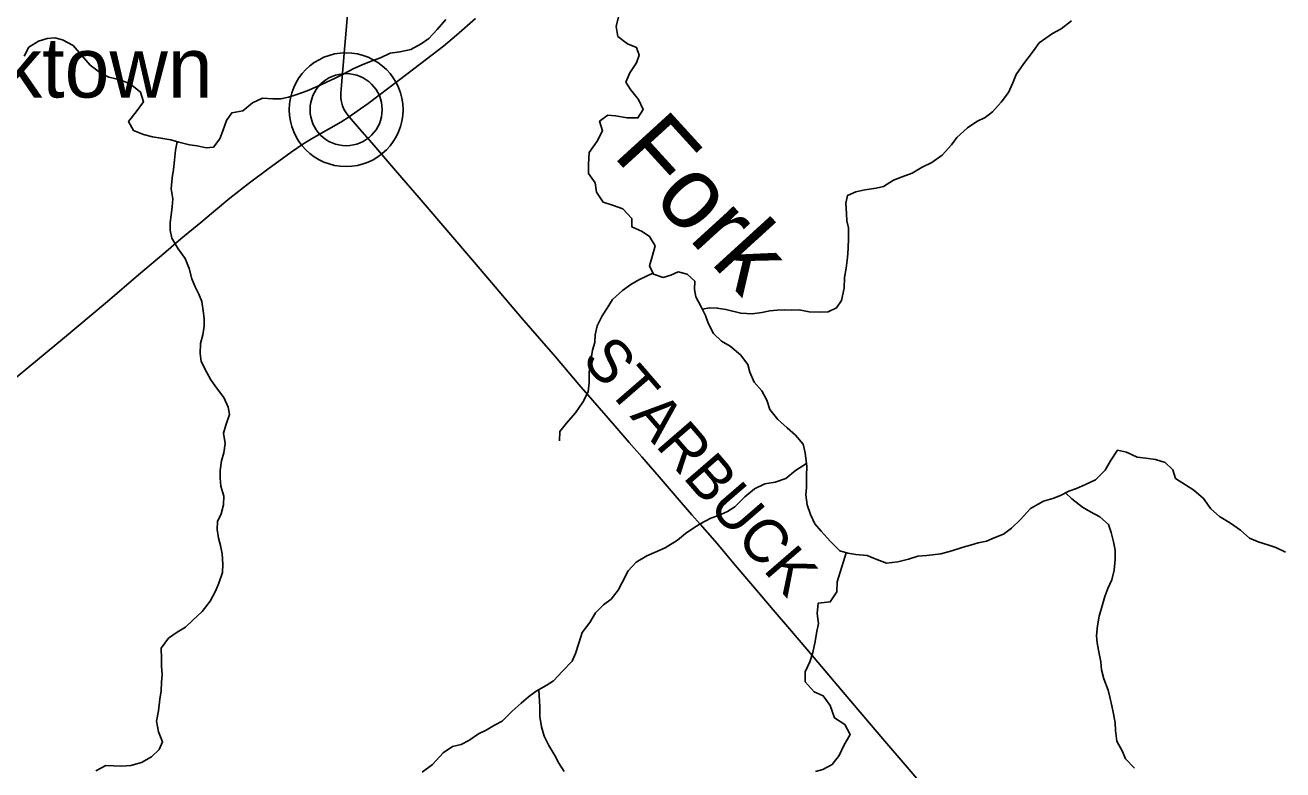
# Model space of a CAD drawing. Extents: x 1442749 to 1756758, y 235267 to 677782.
# Drawn here: x 1603104 to 1611789, y 535753 to 540898 of the extents above; entities that cross this region are included whole.
import ezdxf

# ---------------------------------------------------------------- set-up
doc = ezdxf.new("R2010")
doc.units = 0
for name, color, linetype in [('GM_X_County_Road', 7, 'Continuous'), ('GM_X_County_Road_Text', 7, 'Continuous'), ('GM_X_Major_River', 7, 'Continuous'), ('GM_X_Major_River_Text', 7, 'Continuous'), ('GM_X_Minor_River', 7, 'Continuous'), ('GM_X_Unincorporated', 7, 'Continuous'), ('GM_X_Unincorporated_Location', 7, 'Continuous'), ('GM_X_Unincorporated_Text', 7, 'Continuous')]:
    doc.layers.add(name, color=color, linetype=linetype)

msp = doc.modelspace()

# ---------------------------------------------------------------- linework, layer by layer
at = {"layer": 'GM_X_County_Road'}
for points in [[(1605342.1, 540263.1), (1605319.8, 540290.7), (1605306.9, 540312.7), (1605295.6, 540339.3), (1605287.7, 540367), (1605284.3, 540392.4), (1605283.7, 540427.9), (1605287.4, 540483.3), (1605311.5, 540757.8), (1605324.4, 540914.8), (1605345.9, 541202.7), (1605358.4, 541366.2), (1605376.2, 541572.1), (1605398.6, 541830.3), (1605414, 542003.4), (1605434.7, 542202.5), (1605452.1, 542388.7), (1605487.7, 542780.9), (1605500.1, 542974.1), (1605522.9, 543311.2), (1605531, 543417)], [(1605342.1, 540263.1), (1605358, 540275.1), (1605420.1, 540318.3), (1605473.2, 540356.9), (1605549.2, 540413.9), (1605739.2, 540559.5), (1605875.5, 540662.2), (1605991.7, 540753.4), (1606082.8, 540828.8), (1606212.7, 540944.6)], [(1603042.6, 538463.2), (1603135.7, 538541.1), (1603360.6, 538727.3), (1603673, 538988.2), (1603887.1, 539171.7), (1604074.9, 539330.5), (1604179.4, 539420.1), (1604318.1, 539535.1), (1604403.4, 539607.6), (1604517.3, 539701.9), (1604653.5, 539807.4), (1604779.6, 539902.9), (1604941.4, 540020.6), (1605022.4, 540076), (1605080.5, 540112.6), (1605198.1, 540177.8), (1605283.7, 540227.2), (1605342.1, 540263.1)], [(1609356.5, 535581.3), (1609193.9, 535770.2), (1609026.1, 535967.6), (1608855.6, 536167.2), (1608715.7, 536332.4), (1608604.1, 536465.7), (1608502.5, 536586.1), (1608383.4, 536726), (1608270.4, 536858.2), (1608167.8, 536977.6), (1608006.4, 537167.6), (1607949, 537235), (1607882.2, 537315.9), (1607814.9, 537392.3), (1607765.1, 537448.9), (1607706.7, 537515.5), (1607633.7, 537599.8), (1607482.1, 537776.5), (1607362.7, 537916.1), (1607276, 538014.7), (1607176.7, 538128.3), (1607021.4, 538306.1), (1606926.8, 538415.1), (1606765.2, 538605), (1606656.6, 538732.3), (1606532.5, 538876.5), (1606206.6, 539258.3), (1605837.5, 539689.5), (1605661.9, 539893.4), (1605496.9, 540084.7), (1605413.4, 540181.8), (1605342.1, 540263.1)]]:
    msp.add_lwpolyline(points, dxfattribs=at)
at = {"layer": 'GM_X_Major_River'}
for points in [[(1603096.1, 540683), (1603129.5, 540744.5), (1603196.6, 540787.3), (1603255.1, 540806.1), (1603309.3, 540809), (1603361.1, 540795.8), (1603436.4, 540756.1), (1603493.1, 540690.7), (1603553.7, 540621.2), (1603626.7, 540565.5), (1603682.2, 540538.2), (1603759.9, 540520.5), (1603829.5, 540492.9), (1603900.4, 540435.2), (1603921, 540368.6), (1603871.4, 540299.4), (1603817.8, 540232.3), (1603852.5, 540169.3), (1603922, 540141.8), (1603983.8, 540126.4), (1604041.7, 540117.2), (1604109.6, 540105.7), (1604165.4, 540088.5), (1604239.1, 540070.8), (1604291.1, 540063.7), (1604354.9, 540050.3), (1604405.1, 540055.3), (1604448.5, 540112.6), (1604469.7, 540166.3), (1604493.3, 540238.1), (1604530.6, 540291.5), (1604607, 540306), (1604674.4, 540360.7), (1604743.2, 540393.4), (1604815.3, 540387.9), (1604869.4, 540388.8), (1604921.7, 540399.7), (1604974.2, 540416.6), (1605051, 540443.1), (1605119.8, 540473.8), (1605184.5, 540502.5), (1605241.2, 540529.4), (1605304.1, 540562.2), (1605368.9, 540595), (1605435.8, 540625.7), (1605500.4, 540650.4), (1605557, 540671.3), (1605623.9, 540704), (1605692.2, 540712.6), (1605766.7, 540729.1), (1605837.7, 540767.8), (1605890.6, 540804.8), (1605950.1, 540867.7), (1606009.8, 540936.7)], [(1607200.7, 540955.8), (1607185.2, 540887.9), (1607195.7, 540819.4), (1607262.7, 540767.8), (1607326.3, 540742.4), (1607345.2, 540689.8), (1607326, 540638), (1607280.4, 540568.8), (1607250.9, 540503.1), (1607283.9, 540452.3), (1607338.5, 540384.9), (1607371, 540313.9), (1607335.7, 540256.5), (1607261.6, 540258), (1607181.7, 540271.8), (1607127.7, 540274.9)], [(1607127.7, 540274.9), (1607070.6, 540234), (1607091.2, 540167.3), (1607053.6, 540095.8), (1606997.8, 540018.7), (1606994, 539936.5), (1606994.6, 539872.3), (1607041.2, 539807.1), (1607049.9, 539744.7), (1607094.4, 539673.5), (1607166.1, 539651.9), (1607231.7, 539628.4), (1607292.4, 539560.9), (1607293.2, 539504.7), (1607364.6, 539471.1), (1607416, 539437.9), (1607454.6, 539372.9), (1607437.1, 539305), (1607415.5, 539235.2), (1607442.3, 539176.4), (1607510, 539154.9), (1607562.4, 539169.9), (1607613, 539192.9), (1607674.8, 539177.5), (1607727.9, 539128.3), (1607726.6, 539070.1), (1607735.5, 539019.7), (1607772.1, 538950.7), (1607802.9, 538891.8), (1607821.7, 538839.3), (1607858.2, 538766.2), (1607913.2, 538714.9), (1607972.6, 538679.5), (1608043.4, 538619.8), (1608094.1, 538552.5), (1608108.9, 538500), (1608137.5, 538431.2), (1608190.3, 538371.9), (1608225, 538306.9), (1608247.6, 538242.2), (1608302.2, 538172.8), (1608367.1, 538115.2), (1608424.1, 538063.9), (1608476.8, 538002.5), (1608489.5, 537942.1), (1608501.5, 537847.5), (1608500.1, 537785.3), (1608500.3, 537703), (1608495.2, 537652.9), (1608503.8, 537584.5), (1608526.3, 537515.8), (1608557, 537452.9), (1608602, 537401.8), (1608662.6, 537332.3), (1608729.3, 537266.6), (1608785, 537249.4), (1608841, 537240.2), (1608918.9, 537232.5), (1608974.6, 537211.3), (1609052.1, 537179.5), (1609130.5, 537189.9), (1609203, 537208.5), (1609269.6, 537229.2), (1609331.8, 537233.9), (1609428.3, 537243.9), (1609502.9, 537266.4), (1609581.6, 537290.8), (1609632, 537303.8), (1609684.5, 537320.8), (1609742.9, 537333.6), (1609795.5, 537356.6), (1609860.2, 537381.3), (1609915.2, 537422.3), (1609976.6, 537481.2), (1610046.4, 537558), (1610135.7, 537608.3), (1610200.3, 537627), (1610254.8, 537647.9), (1610311.6, 537678.9), (1610364.1, 537695.8), (1610426.9, 537724.6), (1610495.7, 537755.3), (1610563.3, 537824.1), (1610598.8, 537887.6), (1610646.5, 537960.8), (1610710.3, 537947.4), (1610783.8, 537913.8), (1610843.7, 537906.5), (1610909.6, 537897.1), (1610977.3, 537875.6), (1611030.3, 537824.3), (1611049.1, 537765.7), (1611116.3, 537722.1), (1611175.6, 537684.7), (1611240.4, 537627.2), (1611293, 537555.8), (1611352, 537502.4), (1611427.1, 537456.6), (1611496.2, 537409), (1611559.1, 537353.5), (1611618.7, 537328.2)], [(1611618.7, 537328.2), (1611692.3, 537304.5), (1611740.7, 537287.7), (1611807.5, 537255.9)]]:
    msp.add_lwpolyline(points, dxfattribs=at)
at = {"layer": 'GM_X_Minor_River'}
for points in [[(1607779.7, 538936.1), (1607831.9, 538945.5), (1607883.9, 538942.9), (1607941.9, 538932.3), (1608045.9, 538907), (1608124, 538904.1), (1608192.2, 538913.3), (1608246.5, 538922.8), (1608296.6, 538928.2), (1608346.8, 538929.6), (1608396.9, 538929), (1608449, 538930.4), (1608519, 538917.6), (1608587.1, 538914.8), (1608649.3, 538916.1), (1608707.7, 538943.5), (1608740.4, 538995.3), (1608759.4, 539081.3), (1608762.3, 539153.5), (1608773.1, 539217.5), (1608782, 539291.7), (1608786.7, 539353.8), (1608789.6, 539425.9), (1608790.4, 539496.1), (1608779, 539546.4), (1608775.6, 539596.6), (1608772.4, 539666.8), (1608783.1, 539720.8), (1608841.5, 539746.2), (1608901.8, 539759.6), (1608980.1, 539770.7), (1609032.3, 539782.2), (1609101, 539827.5), (1609161.4, 539848.9), (1609229.9, 539874.2), (1609298.5, 539915.5), (1609365, 539948.8), (1609435.8, 539998.2), (1609500.8, 540069.6), (1609537.5, 540121.3), (1609612.4, 540188.7), (1609677.1, 540232), (1609733.5, 540259.5), (1609784.1, 540299), (1609845, 540364.5), (1609893.9, 540432.1), (1609924.8, 540499.9), (1609947.5, 540555.8), (1610000.5, 540633.4), (1610067.7, 540720.9), (1610106.4, 540774.6), (1610197.4, 540839.8), (1610257.9, 540871.2), (1610328.7, 540926.5)], [(1604153.3, 540092.2), (1604141, 540034.8), (1604134.1, 539964.7), (1604129.3, 539900.6), (1604118.6, 539842.5), (1604111.7, 539766.4), (1604122.9, 539698.1), (1604118.2, 539642), (1604111.5, 539583.9), (1604104.9, 539533.8), (1604106.3, 539481.7), (1604115.7, 539425.4), (1604160.9, 539352.7), (1604208.2, 539285.9), (1604235.4, 539215.4), (1604254.6, 539145), (1604278, 539090.6), (1604303.5, 539038.2), (1604322.9, 538987.8), (1604334.2, 538923.5), (1604339.6, 538871.3), (1604338.9, 538817.1), (1604330.2, 538757.1), (1604315.5, 538699.1), (1604312.6, 538628.9), (1604320, 538572.7), (1604359.2, 538498), (1604386.6, 538447.5), (1604426.1, 538392.9), (1604475.3, 538324.2), (1604506.6, 538257.7), (1604516.1, 538207.4), (1604489.1, 538133.5), (1604472.4, 538079.5), (1604485.6, 538007.2), (1604474.8, 537943.1), (1604460.1, 537887.1), (1604451.3, 537821.1), (1604450.7, 537766.9), (1604456.1, 537712.7), (1604475.3, 537642.3), (1604472.6, 537584.2), (1604457.8, 537522.1), (1604431.1, 537468.3), (1604430.4, 537412.2), (1604439.8, 537353.9), (1604453.2, 537303.6), (1604464.5, 537245.3), (1604469.7, 537173), (1604467, 537114.9), (1604442.1, 537043), (1604419.4, 536987.1), (1604382.5, 536917.3), (1604325.5, 536845.8), (1604262.7, 536786.3), (1604212, 536738.8), (1604153.4, 536703.3), (1604094.8, 536661.9), (1604043.9, 536592.2), (1604045.1, 536522), (1604046.4, 536467.9), (1604049.8, 536411.7), (1604045.1, 536357.6), (1604042.4, 536297.4), (1604033.7, 536241.4), (1604024.7, 536161.3), (1604009.9, 536089.2), (1604025, 536014.8), (1604052.2, 535946.3), (1604029.6, 535892.4), (1603976.9, 535842.9), (1603908.2, 535803.6), (1603833.8, 535782.4), (1603769.7, 535779.1), (1603715.6, 535779.7), (1603661.5, 535782.3), (1603592.9, 535745)], [(1607439, 539183.8), (1607341.1, 539137.7), (1607286.6, 539106.2), (1607230, 539064.8), (1607161.1, 539001.4), (1607122.3, 538941.7), (1607089.6, 538889.9), (1607054.7, 538820.1), (1607040, 538758.1), (1607037.3, 538706), (1607022.7, 538652), (1607011.9, 538591.9), (1607001.3, 538541.9), (1606998.5, 538477.8), (1606997.9, 538425.6), (1606991.2, 538363.5), (1606956.2, 538291.7), (1606905.3, 538220.1), (1606842.3, 538148.7), (1606795.5, 538091), (1606794.7, 538024.8)], [(1608498.7, 537869.6), (1608423.8, 537821.7), (1608357, 537766.3), (1608282.5, 537739), (1608212.2, 537727.8), (1608141.7, 537694.5), (1608072.9, 537639.2), (1608005.9, 537569.7), (1607953.4, 537538.2), (1607891, 537510.9), (1607838.6, 537491.4), (1607766, 537452.1), (1607715.5, 537420.6), (1607665, 537385.1), (1607608.3, 537339.6), (1607523.5, 537286.4), (1607465.1, 537261), (1607396.6, 537231.7), (1607323.9, 537188.4), (1607267.1, 537126.9), (1607226, 537047.2), (1607199.3, 536993.3), (1607150.5, 536931.7), (1607097.9, 536892.2), (1607043.2, 536836.7), (1607004.3, 536770.9), (1606951.4, 536701.3), (1606928.4, 536627.4), (1606905.5, 536557.5), (1606880.9, 536503.6), (1606813.9, 536434.2), (1606753, 536368.7), (1606702.5, 536335.2), (1606633.9, 536295.8), (1606579.3, 536256.3), (1606528.7, 536212.8), (1606467.9, 536157.3), (1606398.9, 536089.9), (1606344.5, 536060.5), (1606287.9, 536027), (1606235.5, 536001.5), (1606168.8, 535956.2), (1606114.4, 535926.7), (1606054.1, 535913.4), (1605989.4, 535870), (1605916.4, 535790.6), (1605845.6, 535737.3)], [(1610287.2, 537665.6), (1610331.5, 537625.3), (1610405, 537568.3), (1610460.7, 537535.6), (1610526.4, 537500.7), (1610585.9, 537447.9), (1610603.3, 537393.5), (1610620.6, 537327.2), (1610631.9, 537270.9), (1610631.2, 537208.7), (1610624.3, 537132.6), (1610607.4, 537064.6), (1610580.7, 537004.7), (1610560, 536950.8), (1610541.2, 536886.8), (1610520.3, 536814.9), (1610509.5, 536746.8), (1610502.6, 536680.7), (1610506.1, 536630.5), (1610515.5, 536580.3), (1610532.5, 536497.8), (1610535.9, 536443.6), (1610553.2, 536381.3), (1610582.3, 536302.7), (1610597.7, 536246.4), (1610609.1, 536194.1), (1610620.5, 536139.8), (1610631.8, 536077.5), (1610633.1, 536023.3), (1610642.3, 535951), (1610681.5, 535878.4), (1610703, 535828), (1610764.3, 535765.1)], [(1608774.5, 537252.6), (1608755, 537192.1), (1608732.1, 537118.2), (1608711.3, 537052.2), (1608708.4, 536982), (1608663.5, 536912.4), (1608579.2, 536903.3), (1608572.4, 536833.2), (1608581.5, 536762.9), (1608568.7, 536696.8), (1608560, 536638.8), (1608543.1, 536562.8), (1608522.3, 536498.8), (1608489.4, 536429), (1608490.6, 536360.8), (1608551.9, 536291.9), (1608615.7, 536263.1), (1608663, 536196.3), (1608692.1, 536111.8), (1608763.6, 536064.8), (1608800.9, 535996.2), (1608757.9, 535920.5), (1608725, 535850.7), (1608676.2, 535789.1), (1608611.7, 535755.7), (1608561.4, 535740.2)], [(1606650.6, 536305.4), (1606658.6, 536187.2), (1606657.8, 536121.1), (1606669, 536048.7), (1606688.3, 535986.3), (1606719.6, 535919.8), (1606760.9, 535851.1), (1606790.3, 535798.6), (1606825.7, 535740.1)]]:
    msp.add_lwpolyline(points, dxfattribs=at)
at = {"layer": 'GM_X_Unincorporated'}
for radius in [392.8, 249]:
    msp.add_circle((1605320.4, 540313.5), radius, dxfattribs=at)
at = {"layer": 'GM_X_Unincorporated_Location'}
msp.add_line((1605320.4, 540313.5), (1605320.4, 540313.5), dxfattribs=at)

# ---------------------------------------------------------------- texts
at = {"layer": 'GM_X_County_Road_Text'}
msp.add_text('STARBUCK', height=300, rotation=310.86353, dxfattribs=at).set_placement((1606940.4, 538582.5))
at = {"layer": 'GM_X_Major_River_Text'}
msp.add_text('Fork', height=499.96, rotation=312.3715, dxfattribs=at).set_placement((1607154.8, 539998.2))
at = {"layer": 'GM_X_Unincorporated_Text'}
msp.add_text('Starbucktown', height=417, rotation=0.00001, dxfattribs=at).set_placement((1601020.7, 540397.3))

doc.saveas('drawing.dxf')
